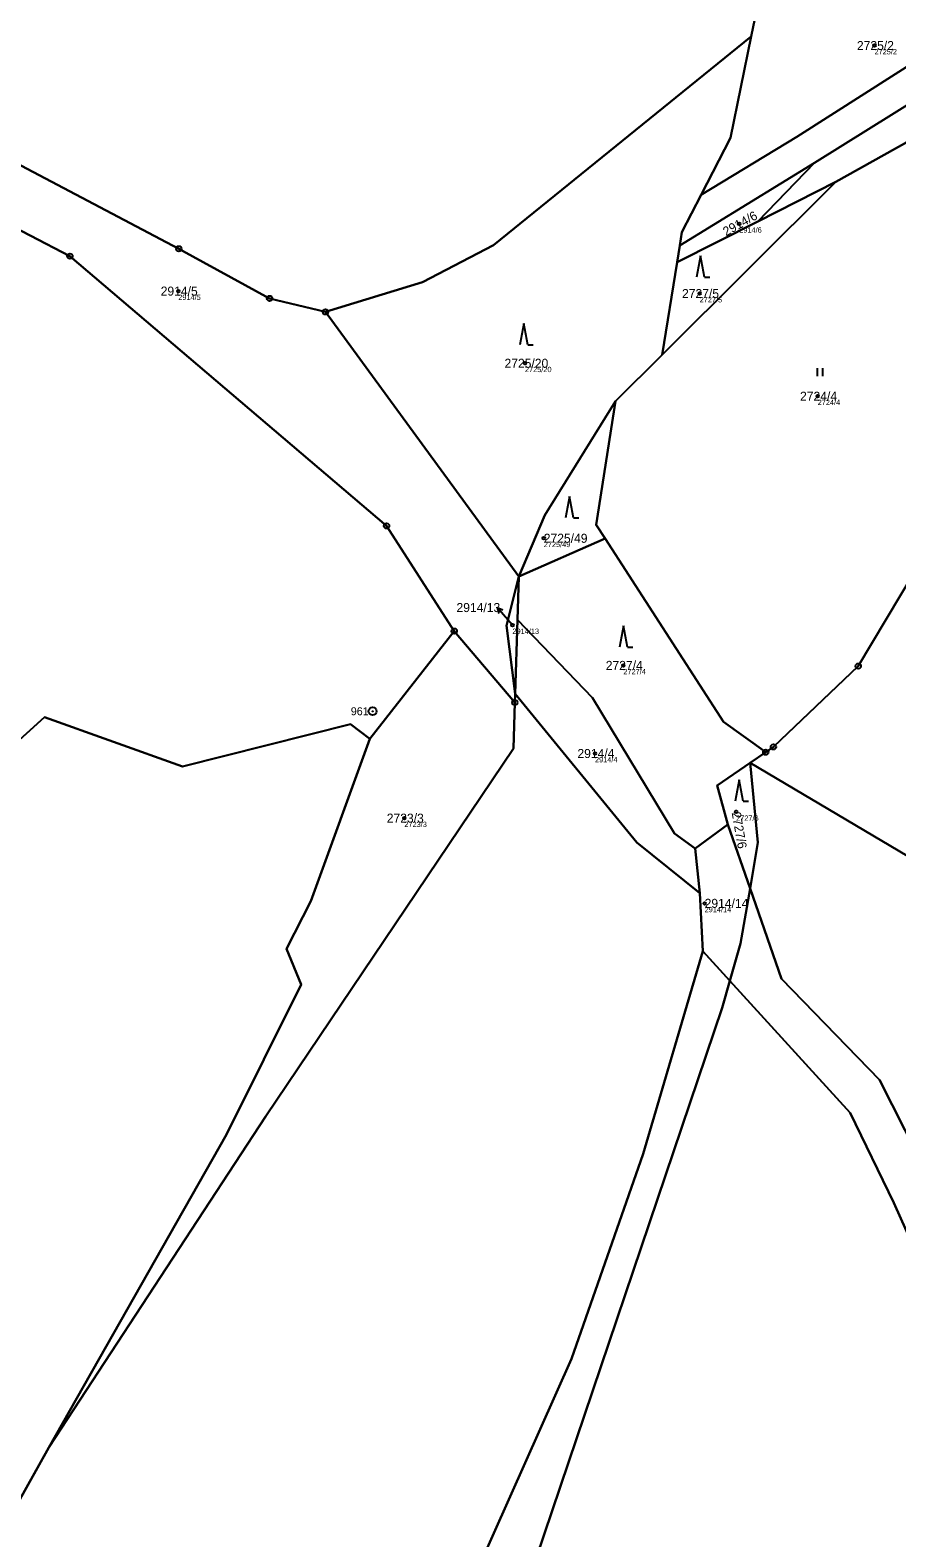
# Model space of a CAD drawing. Extents: x -761891 to -756141, y -1178507 to -1171885.
# Drawn here: x -757676.3 to -757513.6, y -1175662.1 to -1175379 of the extents above; entities that cross this region are included whole.
import ezdxf

# ---------------------------------------------------------------- set-up
doc = ezdxf.new("R2010")
doc.units = 0
for name, color, linetype in [('Definiční body', 7, 'Continuous'), ('Hranice parcel', 7, 'Continuous'), ('Parcelní čísla', 7, 'Continuous'), ('Polygon parcely', 7, 'Continuous'), ('Pop  PČ popisy', 7, 'Continuous'), ('Značky bodu BP', 7, 'Continuous'), ('Značky kultur', 7, 'Continuous')]:
    doc.layers.add(name, color=color, linetype=linetype)

msp = doc.modelspace()

# ---------------------------------------------------------------- linework, layer by layer
at = {"layer": 'Definiční body'}
for centre in [(-757517.8, -1175381.91), (-757543.19, -1175415.39), (-757648.52, -1175428.02), (-757550.63, -1175428.48), (-757583.43, -1175441.57), (-757528.47, -1175447.76), (-757579.9, -1175474.43), (-757585.78, -1175490.73), (-757564.95, -1175498.31), (-757570.28, -1175514.85), (-757606.07, -1175526.99), (-757543.78, -1175525.83), (-757549.69, -1175542.99)]:
    msp.add_circle(centre, 0.25, dxfattribs=at)
at = {"layer": 'Hranice parcel'}
for p, q in [((-757540.26, -1175376.92), (-757540.94, -1175380.22)), ((-757529.04, -1175403.93), (-757554.38, -1175419.48)), ((-757539.72, -1175414.96), (-757529.04, -1175403.93)), ((-757525.04, -1175407.52), (-757557.66, -1175439.97)), ((-757539.72, -1175414.96), (-757525.04, -1175407.52)), ((-757554.88, -1175422.59), (-757539.72, -1175414.96)), ((-757554.88, -1175422.59), (-757554.38, -1175419.48)), ((-757557.66, -1175439.97), (-757554.88, -1175422.59)), ((-757620.88, -1175431.92), (-757584.58, -1175481.6)), ((-757566.45, -1175448.68), (-757557.66, -1175439.97)), ((-757568.37, -1175474.49), (-757584.58, -1175481.6)), ((-757584.58, -1175481.6), (-757584.84, -1175489.72)), ((-757584.84, -1175489.72), (-757585.28, -1175503.64)), ((-757612.57, -1175512.1), (-757596.7, -1175491.85)), ((-757596.7, -1175491.85), (-757585.33, -1175505.27)), ((-757585.33, -1175505.27), (-757585.28, -1175503.64)), ((-757538.23, -1175514.61), (-757541.12, -1175516.59)), ((-757551.48, -1175532.69), (-757545.32, -1175528.17)), ((-757541.16, -1175540.17), (-757545.32, -1175528.17)), ((-757550.57, -1175541.05), (-757551.48, -1175532.69)), ((-757550.02, -1175551.95), (-757550.57, -1175541.05)), ((-757550.02, -1175551.95), (-757544.94, -1175557.53)), ((-757715.06, -1175720.86), (-757672.86, -1175645.16))]:
    msp.add_line(p, q, dxfattribs=at)
for points in [[(-757550.37, -1175409.95), (-757532.4, -1175399.05), (-757507.55, -1175383.19), (-757499.53, -1175378.52), (-757480.92, -1175369.85), (-757472.63, -1175367.78)], [(-757620.88, -1175431.92), (-757631.38, -1175429.39), (-757648.43, -1175420.07), (-757680.32, -1175403.23), (-757705.42, -1175392.28), (-757742.71, -1175377.43), (-757759.67, -1175374.03)], [(-757478.81, -1175376.72), (-757499.13, -1175385.26), (-757529.04, -1175403.93)], [(-757596.7, -1175491.85), (-757609.4, -1175472.12), (-757668.86, -1175421.45), (-757683.83, -1175413.7), (-757710.77, -1175403.68), (-757739.2, -1175390.94), (-757765.37, -1175379.58)], [(-757540.94, -1175380.22), (-757589.31, -1175419.4), (-757602.64, -1175426.35), (-757620.88, -1175431.92)], [(-757540.94, -1175380.22), (-757544.85, -1175399.24), (-757550.37, -1175409.95)], [(-757483.3, -1175383.22), (-757502.09, -1175394.69), (-757525.04, -1175407.52)], [(-757554.38, -1175419.48), (-757553.98, -1175416.96), (-757550.37, -1175409.95)], [(-757492.23, -1175428.83), (-757495.43, -1175442.7), (-757501.58, -1175462.27), (-757510.28, -1175480.71), (-757520.85, -1175498.42), (-757536.79, -1175513.62), (-757538.23, -1175514.61)], [(-757584.58, -1175481.6), (-757579.72, -1175470.11), (-757566.45, -1175448.68)], [(-757566.45, -1175448.68), (-757570.06, -1175471.88), (-757568.37, -1175474.49)], [(-757568.37, -1175474.49), (-757546.13, -1175508.91), (-757538.23, -1175514.61)], [(-757585.28, -1175503.64), (-757586.9, -1175490.79), (-757584.58, -1175481.6)], [(-757551.48, -1175532.69), (-757555.35, -1175529.89), (-757570.73, -1175504.39), (-757584.84, -1175489.72)], [(-757550.57, -1175541.05), (-757562.41, -1175531.58), (-757585.28, -1175503.64)], [(-757585.33, -1175505.27), (-757585.61, -1175513.93), (-757632.1, -1175582.95), (-757672.86, -1175645.16)], [(-757612.57, -1175512.1), (-757616.18, -1175509.35), (-757647.76, -1175517.29), (-757673.64, -1175508), (-757683.17, -1175516.58), (-757727.04, -1175534.11), (-757745.63, -1175543.89)], [(-757672.86, -1175645.16), (-757639.49, -1175586.38), (-757625.43, -1175558.25), (-757628.21, -1175551.56), (-757623.64, -1175542.6), (-757612.57, -1175512.1)], [(-757545.32, -1175528.17), (-757547.34, -1175520.86), (-757541.12, -1175516.59)], [(-757541.12, -1175516.59), (-757539.68, -1175531.58), (-757541.16, -1175540.17)], [(-757541.12, -1175516.59), (-757504.91, -1175538.05), (-757497.12, -1175548.7), (-757488.09, -1175569.5)], [(-757541.16, -1175540.17), (-757542.94, -1175550.51), (-757544.94, -1175557.53)], [(-757541.16, -1175540.17), (-757535.28, -1175557.15), (-757516.88, -1175576.11), (-757507.29, -1175595.05), (-757497.02, -1175617.89), (-757492.55, -1175621.55)], [(-757762.46, -1175929.68), (-757733.96, -1175899.53), (-757699.21, -1175860.19), (-757673.98, -1175827.89), (-757632.77, -1175758.93), (-757574.66, -1175628.53), (-757561.22, -1175590), (-757550.02, -1175551.95)], [(-757544.94, -1175557.53), (-757546.38, -1175562.59), (-757584.4, -1175675.03), (-757617.49, -1175743.27), (-757650.33, -1175804.95), (-757701.61, -1175871.35), (-757757.52, -1175932.97), (-757762.46, -1175929.68)], [(-757544.94, -1175557.53), (-757522.38, -1175582.34), (-757514.17, -1175599.25), (-757504.32, -1175621.17), (-757464.49, -1175655), (-757370.02, -1175733.35), (-757275.78, -1175811.51), (-757211.66, -1175864.32)]]:
    msp.add_lwpolyline(points, dxfattribs=at)
at = {"layer": 'Polygon parcely'}
for points in [[(-757544.85, -1175399.24), (-757550.37, -1175409.95), (-757532.4, -1175399.05), (-757507.55, -1175383.19), (-757499.53, -1175378.52), (-757480.92, -1175369.85), (-757472.63, -1175367.78), (-757466.67, -1175364.36), (-757490.06, -1175364.98), (-757512.2, -1175370.52), (-757502.43, -1175352.1), (-757505.76, -1175352.73), (-757525.57, -1175366.62), (-757540.26, -1175376.92), (-757540.94, -1175380.22)], [(-757472.63, -1175367.78), (-757480.92, -1175369.85), (-757499.53, -1175378.52), (-757507.55, -1175383.19), (-757532.4, -1175399.05), (-757550.37, -1175409.95), (-757553.98, -1175416.96), (-757554.38, -1175419.48), (-757529.04, -1175403.93), (-757499.13, -1175385.26), (-757478.81, -1175376.72)], [(-757585.28, -1175503.64), (-757586.9, -1175490.79), (-757584.58, -1175481.6), (-757620.88, -1175431.92), (-757631.38, -1175429.39), (-757648.43, -1175420.07), (-757680.32, -1175403.23), (-757705.42, -1175392.28), (-757742.71, -1175377.43), (-757759.67, -1175374.03), (-757765.37, -1175379.58), (-757739.2, -1175390.94), (-757710.77, -1175403.68), (-757683.83, -1175413.7), (-757668.86, -1175421.45), (-757609.4, -1175472.12), (-757596.7, -1175491.85), (-757585.33, -1175505.27)], [(-757539.72, -1175414.96), (-757525.04, -1175407.52), (-757502.09, -1175394.69), (-757483.3, -1175383.22), (-757478.81, -1175376.72), (-757499.13, -1175385.26), (-757529.04, -1175403.93)], [(-757609.4, -1175472.12), (-757668.86, -1175421.45), (-757683.83, -1175413.7), (-757710.77, -1175403.68), (-757739.2, -1175390.94), (-757765.37, -1175379.58), (-757796.15, -1175398.13), (-757724.62, -1175485.49), (-757766.38, -1175513.28), (-757745.63, -1175543.89), (-757727.04, -1175534.11), (-757683.17, -1175516.58), (-757673.64, -1175508), (-757647.76, -1175517.29), (-757616.18, -1175509.35), (-757612.57, -1175512.1), (-757596.7, -1175491.85)], [(-757566.45, -1175448.68), (-757557.66, -1175439.97), (-757554.88, -1175422.59), (-757554.38, -1175419.48), (-757553.98, -1175416.96), (-757550.37, -1175409.95), (-757544.85, -1175399.24), (-757540.94, -1175380.22), (-757589.31, -1175419.4), (-757602.64, -1175426.35), (-757620.88, -1175431.92), (-757584.58, -1175481.6), (-757579.72, -1175470.11)], [(-757570.06, -1175471.88), (-757568.37, -1175474.49), (-757546.13, -1175508.91), (-757538.23, -1175514.61), (-757536.79, -1175513.62), (-757520.85, -1175498.42), (-757510.28, -1175480.71), (-757501.58, -1175462.27), (-757495.43, -1175442.7), (-757492.23, -1175428.83), (-757486.18, -1175402.6), (-757484.23, -1175389.51), (-757483.3, -1175383.22), (-757502.09, -1175394.69), (-757525.04, -1175407.52), (-757557.66, -1175439.97), (-757566.45, -1175448.68)], [(-757554.88, -1175422.59), (-757539.72, -1175414.96), (-757529.04, -1175403.93), (-757554.38, -1175419.48)], [(-757554.88, -1175422.59), (-757557.66, -1175439.97), (-757525.04, -1175407.52), (-757539.72, -1175414.96)], [(-757504.91, -1175538.05), (-757497.12, -1175548.7), (-757488.09, -1175569.5), (-757445.37, -1175532.76), (-757453.23, -1175512.46), (-757453.05, -1175484.32), (-757463.9, -1175452.02), (-757475.85, -1175419.33), (-757492.23, -1175428.83), (-757495.43, -1175442.7), (-757501.58, -1175462.27), (-757510.28, -1175480.71), (-757520.85, -1175498.42), (-757536.79, -1175513.62), (-757538.23, -1175514.61), (-757541.12, -1175516.59)], [(-757566.45, -1175448.68), (-757579.72, -1175470.11), (-757584.58, -1175481.6), (-757568.37, -1175474.49), (-757570.06, -1175471.88)], [(-757551.48, -1175532.69), (-757545.32, -1175528.17), (-757547.34, -1175520.86), (-757541.12, -1175516.59), (-757538.23, -1175514.61), (-757546.13, -1175508.91), (-757568.37, -1175474.49), (-757584.58, -1175481.6), (-757584.84, -1175489.72), (-757570.73, -1175504.39), (-757555.35, -1175529.89)], [(-757584.58, -1175481.6), (-757586.9, -1175490.79), (-757585.28, -1175503.64), (-757584.84, -1175489.72)], [(-757585.28, -1175503.64), (-757562.41, -1175531.58), (-757550.57, -1175541.05), (-757551.48, -1175532.69), (-757555.35, -1175529.89), (-757570.73, -1175504.39), (-757584.84, -1175489.72)], [(-757612.57, -1175512.1), (-757623.64, -1175542.6), (-757628.21, -1175551.56), (-757625.43, -1175558.25), (-757639.49, -1175586.38), (-757672.86, -1175645.16), (-757632.1, -1175582.95), (-757585.61, -1175513.93), (-757585.33, -1175505.27), (-757596.7, -1175491.85)], [(-757541.16, -1175540.17), (-757539.68, -1175531.58), (-757541.12, -1175516.59), (-757547.34, -1175520.86), (-757545.32, -1175528.17)], [(-757497.02, -1175617.89), (-757492.55, -1175621.55), (-757466.95, -1175632.56), (-757434.22, -1175648.66), (-757405.21, -1175656.7), (-757379.23, -1175657.22), (-757357.86, -1175652.41), (-757358.04, -1175645.49), (-757395.1, -1175640.33), (-757426.93, -1175626.58), (-757450.32, -1175618.06), (-757473.02, -1175603.72), (-757488.09, -1175569.5), (-757497.12, -1175548.7), (-757504.91, -1175538.05), (-757541.12, -1175516.59), (-757539.68, -1175531.58), (-757541.16, -1175540.17), (-757535.28, -1175557.15), (-757516.88, -1175576.11), (-757507.29, -1175595.05)], [(-757544.94, -1175557.53), (-757542.94, -1175550.51), (-757541.16, -1175540.17), (-757545.32, -1175528.17), (-757551.48, -1175532.69), (-757550.57, -1175541.05), (-757550.02, -1175551.95)], [(-757544.94, -1175557.53), (-757522.38, -1175582.34), (-757514.17, -1175599.25), (-757504.32, -1175621.17), (-757464.49, -1175655), (-757370.02, -1175733.35), (-757275.78, -1175811.51), (-757211.66, -1175864.32), (-757207.02, -1175860.05), (-757271.93, -1175806.01), (-757365.34, -1175728.43), (-757459.05, -1175650.6), (-757492.55, -1175621.55), (-757497.02, -1175617.89), (-757507.29, -1175595.05), (-757516.88, -1175576.11), (-757535.28, -1175557.15), (-757541.16, -1175540.17), (-757542.94, -1175550.51)], [(-757762.46, -1175929.68), (-757757.52, -1175932.97), (-757701.61, -1175871.35), (-757650.33, -1175804.95), (-757617.49, -1175743.27), (-757584.4, -1175675.03), (-757546.38, -1175562.59), (-757544.94, -1175557.53), (-757550.02, -1175551.95), (-757561.22, -1175590), (-757574.66, -1175628.53), (-757632.77, -1175758.93), (-757673.98, -1175827.89), (-757699.21, -1175860.19), (-757733.96, -1175899.53)]]:
    msp.add_lwpolyline(points, close=True, dxfattribs=at)
for points in [[(-757742.71, -1175377.43), (-757705.42, -1175392.28), (-757680.32, -1175403.23), (-757648.43, -1175420.07), (-757631.38, -1175429.39), (-757620.88, -1175431.92), (-757602.64, -1175426.35), (-757589.31, -1175419.4), (-757540.94, -1175380.22), (-757540.26, -1175376.92)], [(-757699.21, -1175860.19), (-757673.98, -1175827.89), (-757632.77, -1175758.93), (-757574.66, -1175628.53), (-757561.22, -1175590), (-757550.02, -1175551.95), (-757550.57, -1175541.05), (-757562.41, -1175531.58), (-757585.28, -1175503.64), (-757585.33, -1175505.27), (-757585.61, -1175513.93), (-757632.1, -1175582.95), (-757672.86, -1175645.16), (-757715.06, -1175720.86)], [(-757715.06, -1175720.86), (-757672.86, -1175645.16), (-757639.49, -1175586.38), (-757625.43, -1175558.25), (-757628.21, -1175551.56), (-757623.64, -1175542.6), (-757612.57, -1175512.1), (-757616.18, -1175509.35), (-757647.76, -1175517.29), (-757673.64, -1175508), (-757683.17, -1175516.58)], [(-757235.61, -1175886.37), (-757211.66, -1175864.32), (-757275.78, -1175811.51), (-757370.02, -1175733.35), (-757464.49, -1175655), (-757504.32, -1175621.17), (-757514.17, -1175599.25), (-757522.38, -1175582.34), (-757544.94, -1175557.53), (-757546.38, -1175562.59), (-757584.4, -1175675.03), (-757617.49, -1175743.27), (-757650.33, -1175804.95), (-757701.61, -1175871.35)]]:
    msp.add_lwpolyline(points, dxfattribs=at)
at = {"layer": 'Pop  PČ popisy'}
for p, q in [((-757586.65, -1175489.72), (-757588.62, -1175487.46)), ((-757588.62, -1175487.46), (-757587.58, -1175487.88)), ((-757588.62, -1175487.46), (-757588.34, -1175488.54)), ((-757585.78, -1175490.73), (-757586.65, -1175489.72))]:
    msp.add_line(p, q, dxfattribs=at)
at = {"layer": 'Značky bodu BP'}
for centre, radius in [((-757648.43, -1175420.07), 0.5), ((-757648.43, -1175420.07), 0.0303), ((-757668.86, -1175421.45), 0.5), ((-757668.86, -1175421.45), 0.0303), ((-757631.38, -1175429.39), 0.5), ((-757631.38, -1175429.39), 0.0303), ((-757620.88, -1175431.92), 0.5), ((-757620.88, -1175431.92), 0.0303), ((-757609.4, -1175472.12), 0.5), ((-757609.4, -1175472.12), 0.0303), ((-757596.7, -1175491.85), 0.5), ((-757596.7, -1175491.85), 0.0303), ((-757520.85, -1175498.42), 0.5), ((-757520.85, -1175498.42), 0.0303), ((-757585.33, -1175505.27), 0.5), ((-757612.03, -1175506.92), 0.75), ((-757612.03, -1175506.92), 0.03), ((-757585.33, -1175505.27), 0.0303), ((-757536.79, -1175513.62), 0.5), ((-757538.23, -1175514.61), 0.5), ((-757538.23, -1175514.61), 0.0303), ((-757536.79, -1175513.62), 0.0303)]:
    msp.add_circle(centre, radius, dxfattribs=at)
at = {"layer": 'Značky kultur'}
for p, q in [((-757550.45, -1175421.37), (-757551.2, -1175425.37)), ((-757549.7, -1175425.37), (-757550.45, -1175421.37)), ((-757549.7, -1175425.37), (-757548.7, -1175425.37)), ((-757583.62, -1175434.11), (-757584.37, -1175438.11)), ((-757582.87, -1175438.11), (-757583.62, -1175434.11)), ((-757582.87, -1175438.11), (-757581.87, -1175438.11)), ((-757528.5, -1175443.96), (-757528.5, -1175442.46)), ((-757527.5, -1175443.96), (-757527.5, -1175442.46)), ((-757575.06, -1175466.6), (-757575.81, -1175470.6)), ((-757574.31, -1175470.6), (-757575.06, -1175466.6)), ((-757574.31, -1175470.6), (-757573.31, -1175470.6)), ((-757564.93, -1175490.9), (-757565.68, -1175494.9)), ((-757564.18, -1175494.9), (-757564.93, -1175490.9)), ((-757564.18, -1175494.9), (-757563.18, -1175494.9)), ((-757543.22, -1175519.79), (-757543.97, -1175523.79)), ((-757542.47, -1175523.79), (-757543.22, -1175519.79)), ((-757542.47, -1175523.79), (-757541.47, -1175523.79))]:
    msp.add_line(p, q, dxfattribs=at)

# ---------------------------------------------------------------- texts
at = {"layer": 'Definiční body'}
for s, p in [('2725/2', (-757517.8, -1175383.57)), ('2914/6', (-757543.19, -1175417.05)), ('2914/5', (-757648.52, -1175429.68)), ('2727/5', (-757550.63, -1175430.14)), ('2725/20', (-757583.43, -1175443.23)), ('2724/4', (-757528.47, -1175449.42)), ('2725/49', (-757579.9, -1175476.09)), ('2914/13', (-757585.78, -1175492.39)), ('2727/4', (-757564.95, -1175499.97)), ('2914/4', (-757570.28, -1175516.51)), ('2723/3', (-757606.07, -1175528.65)), ('2727/6', (-757543.78, -1175527.49)), ('2914/14', (-757549.69, -1175544.65))]:
    msp.add_text(s, height=1, dxfattribs=at).set_placement(p)
at = {"layer": 'Parcelní čísla'}
for s, p in [('2725/2', (-757521.1, -1175382.76)), ('2914/5', (-757651.83, -1175428.87)), ('2727/5', (-757553.94, -1175429.33)), ('2725/20', (-757587.27, -1175442.42)), ('2724/4', (-757531.78, -1175448.61)), ('2725/49', (-757579.9, -1175475.28)), ('2914/13', (-757596.29, -1175488.29)), ('2727/4', (-757568.26, -1175499.16)), ('2914/4', (-757573.58, -1175515.7)), ('2723/3', (-757609.38, -1175527.84)), ('2914/14', (-757549.69, -1175543.84))]:
    msp.add_text(s, height=1.7, dxfattribs=at).set_placement(p)
for s, rotation, p in [('2914/6', 29, (-757545.67, -1175417.74)), ('2727/6', 280, (-757544.62, -1175525.98))]:
    msp.add_text(s, height=1.7, rotation=rotation, dxfattribs=at).set_placement(p)
at = {"layer": 'Značky bodu BP'}
msp.add_text('961', height=1.5, dxfattribs=at).set_placement((-757616.13, -1175507.67))

doc.saveas('drawing.dxf')
